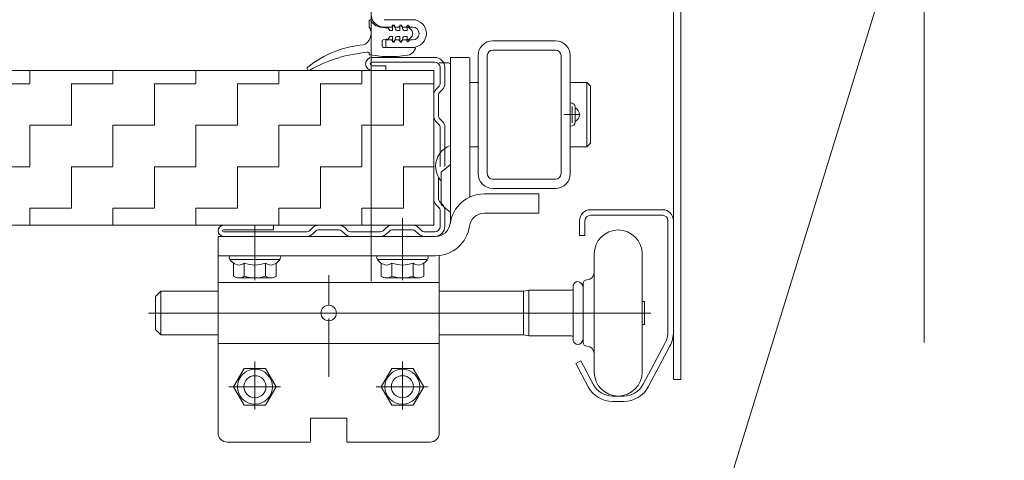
# Model space of a CAD drawing. Header units: metres. Extents: x 1316.5 to 1415.3, y -94.1 to -52.
# Tile 581 of 656: x 1410.578 to 1410.845, y -73.868 to -73.749. Entities that reach past the tile are written whole.
import ezdxf

# ---------------------------------------------------------------- set-up
doc = ezdxf.new("R2010")
doc.units = ezdxf.units.M
doc.header["$PDMODE"] = 65
for name, pattern in [('AUSGEZOGEN', [0]), ('GETRENNT2_S10', [0.045, 0.02, -0.01, 0, -0.005, 0, -0.01]), ('STRICHLINIE2_S3', [0.055, 0.04, -0.015])]:
    doc.linetypes.add(name, pattern=pattern)
for name, color, linetype in [('XR$3$_40732', 7, 'Continuous'), ('XR$3$_40733', 7, 'Continuous'), ('XR$3$_42154', 7, 'Continuous')]:
    doc.layers.add(name, color=color, linetype=linetype)
for name, color, linetype, lineweight in [('XR$3$Maßlinie 1_50', 7, 'AUSGEZOGEN', 25), ('XR$3$Muster', 4, 'AUSGEZOGEN', 13), ('XR$3$Wand Mauerwerk tr_1', 42, 'AUSGEZOGEN', 18)]:
    doc.layers.add(name, color=color, linetype=linetype, lineweight=lineweight)
doc.styles.add('ARIAL', font='arial.ttf')
doc.dimstyles.new('DIMSTYLE_18', dxfattribs={"dimtxt": 0.03, "dimasz": 0.03, "dimexe": 0, "dimexo": 1e-06, "dimgap": 0.015, "dimtad": 2, "dimdec": 0, "dimlfac": 1000, "dimrnd": 5, "dimzin": 12, "dimdsep": 46, "dimtxsty": 'ARIAL', "dimblk1": 'ALL_ML_KREIS', "dimblk2": 'ALL_ML_KREIS', "dimsah": 1, "dimcen": 0, "dimse1": 1, "dimse2": 1, "dimclrd": 7, "dimclre": 7, "dimclrt": 7, "dimadec": 0, "dimazin": 0, "dimtfac": 1, "dimtdec": 0, "dimtix": 1, "dimtmove": 2, "dimatfit": 3, "dimfxl": 0, "dimtzin": 0, "dimlwd": 0, "dimlwe": 25, "dimarcsym": 0})
doc.dimstyles.new('DIMSTYLE_4', dxfattribs={"dimtxt": 0.04, "dimasz": 0.03, "dimexe": 0, "dimexo": 1e-06, "dimgap": 0.02, "dimtad": 2, "dimdec": 1, "dimlfac": 100, "dimrnd": 0.5, "dimzin": 4, "dimdsep": 46, "dimtxsty": 'ARIAL', "dimblk1": 'ALL_ML_KREIS', "dimblk2": 'ALL_ML_KREIS', "dimsah": 1, "dimcen": 0, "dimse1": 1, "dimse2": 1, "dimclrd": 7, "dimclre": 7, "dimclrt": 7, "dimadec": 0, "dimazin": 0, "dimtfac": 1, "dimtdec": 0, "dimtix": 1, "dimtmove": 2, "dimatfit": 3, "dimfxl": 0, "dimtzin": 0, "dimlwd": 0, "dimlwe": 25, "dimarcsym": 0})

# ---------------------------------------------------------------- blocks, each defined once
blk = doc.blocks.new('ALL_ML_KREIS')
at = {"color": 0, "linetype": 'ByBlock', "lineweight": -2}
for p, q in [((0, -0.5), (0, 0.5)), ((-1, 0), (0.5, 0))]:
    blk.add_line(p, q, dxfattribs=at)
blk.add_circle((0, 0), 0.15, dxfattribs=at)
blk = doc.blocks.new('*D204')
at = {"layer": 'DEFPOINTS', "color": 7, "linetype": 'AUSGEZOGEN', "lineweight": 25, "transparency": 33554687}
for p in [(1409.465266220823, -73.19871841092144), (1410.673766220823, -73.19871841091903), (1409.465266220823, -74.35704428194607)]:
    blk.add_point(p, dxfattribs=at)
at = {"layer": 'XR$3$Maßlinie 1_50', "color": 7, "linetype": 'AUSGEZOGEN', "lineweight": -2, "transparency": 33554687}
blk.add_line((1409.465266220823, -74.35704428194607), (1410.673766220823, -74.35704428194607), dxfattribs=at)
at = {"layer": 'XR$3$Maßlinie 1_50', "color": 7, "linetype": 'AUSGEZOGEN', "lineweight": 25, "transparency": 33554687, "xscale": 0.03, "yscale": 0.03, "zscale": 0.03, "rotation": 180}
blk.add_blockref('ALL_ML_KREIS', (1409.465266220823, -74.35704428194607), dxfattribs=at)
at = {"layer": 'XR$3$Maßlinie 1_50', "color": 7, "linetype": 'AUSGEZOGEN', "lineweight": 25, "transparency": 33554687, "xscale": 0.03, "yscale": 0.03, "zscale": 0.03}
blk.add_blockref('ALL_ML_KREIS', (1410.673766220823, -74.35704428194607), dxfattribs=at)
blk = doc.blocks.new('*D205')
at = {"layer": 'DEFPOINTS', "color": 7, "linetype": 'AUSGEZOGEN', "lineweight": 25, "transparency": 33554687}
for p in [(1410.823766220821, -73.61836604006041), (1409.315268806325, -73.81242328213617), (1409.315268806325, -74.48021967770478)]:
    blk.add_point(p, dxfattribs=at)
at = {"layer": 'XR$3$Maßlinie 1_50', "color": 7, "linetype": 'AUSGEZOGEN', "lineweight": -2, "transparency": 33554687}
blk.add_line((1409.315268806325, -74.48021967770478), (1410.823766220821, -74.48021967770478), dxfattribs=at)
at = {"layer": 'XR$3$Maßlinie 1_50', "color": 7, "linetype": 'AUSGEZOGEN', "lineweight": 25, "transparency": 33554687, "xscale": 0.03, "yscale": 0.03, "zscale": 0.03, "rotation": 180}
blk.add_blockref('ALL_ML_KREIS', (1409.315268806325, -74.48021967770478), dxfattribs=at)
at = {"layer": 'XR$3$Maßlinie 1_50', "color": 7, "linetype": 'AUSGEZOGEN', "lineweight": 25, "transparency": 33554687, "xscale": 0.03, "yscale": 0.03, "zscale": 0.03}
blk.add_blockref('ALL_ML_KREIS', (1410.823766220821, -74.48021967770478), dxfattribs=at)
blk = doc.blocks.new('*D209')
at = {"layer": 'DEFPOINTS', "color": 7, "linetype": 'AUSGEZOGEN', "lineweight": 25, "transparency": 33554687}
for p in [(1410.67376622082, -73.81585249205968), (1410.823766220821, -73.84536920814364), (1410.67376622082, -74.35704428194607)]:
    blk.add_point(p, dxfattribs=at)
at = {"layer": 'XR$3$Maßlinie 1_50', "color": 7, "linetype": 'AUSGEZOGEN', "lineweight": -2, "transparency": 33554687}
blk.add_line((1410.67376622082, -74.35704428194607), (1410.823766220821, -74.35704428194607), dxfattribs=at)
at = {"layer": 'XR$3$Maßlinie 1_50', "color": 7, "linetype": 'AUSGEZOGEN', "lineweight": 25, "transparency": 33554687, "xscale": 0.03, "yscale": 0.03, "zscale": 0.03, "rotation": 180}
blk.add_blockref('ALL_ML_KREIS', (1410.67376622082, -74.35704428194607), dxfattribs=at)
at = {"layer": 'XR$3$Maßlinie 1_50', "color": 7, "linetype": 'AUSGEZOGEN', "lineweight": 25, "transparency": 33554687, "xscale": 0.03, "yscale": 0.03, "zscale": 0.03}
blk.add_blockref('ALL_ML_KREIS', (1410.823766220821, -74.35704428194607), dxfattribs=at)
at = {"layer": 'XR$3$Maßlinie 1_50', "color": 7, "linetype": 'AUSGEZOGEN', "lineweight": 25, "transparency": 33554687, "insert": (1410.746807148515, -74.32636215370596), "char_height": 0.04, "width": 0.16, "attachment_point": 5, "style": 'ARIAL'}
blk.add_mtext('\\A1;{\\A1;{15\\H0.026400;\\S^ ;}}', dxfattribs=at)
blk = doc.blocks.new('*D238')
at = {"layer": 'DEFPOINTS', "color": 7, "linetype": 'AUSGEZOGEN', "lineweight": 25, "transparency": 33554687}
for p in [(1410.823766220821, -73.84536920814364), (1411.523766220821, -73.84536920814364), (1410.823766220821, -74.35704428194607)]:
    blk.add_point(p, dxfattribs=at)
at = {"layer": 'XR$3$Maßlinie 1_50', "color": 7, "linetype": 'AUSGEZOGEN', "lineweight": -2, "transparency": 33554687}
blk.add_line((1410.823766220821, -74.35704428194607), (1411.523766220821, -74.35704428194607), dxfattribs=at)
at = {"layer": 'XR$3$Maßlinie 1_50', "color": 7, "linetype": 'AUSGEZOGEN', "lineweight": 25, "transparency": 33554687, "xscale": 0.03, "yscale": 0.03, "zscale": 0.03, "rotation": 180}
blk.add_blockref('ALL_ML_KREIS', (1410.823766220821, -74.35704428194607), dxfattribs=at)
at = {"layer": 'XR$3$Maßlinie 1_50', "color": 7, "linetype": 'AUSGEZOGEN', "lineweight": 25, "transparency": 33554687, "xscale": 0.03, "yscale": 0.03, "zscale": 0.03}
blk.add_blockref('ALL_ML_KREIS', (1411.523766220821, -74.35704428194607), dxfattribs=at)
at = {"layer": 'XR$3$Maßlinie 1_50', "color": 7, "linetype": 'AUSGEZOGEN', "lineweight": 25, "transparency": 33554687, "insert": (1411.172025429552, -74.32636215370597), "char_height": 0.04, "width": 0.16, "attachment_point": 5, "style": 'ARIAL'}
blk.add_mtext('\\A1;{\\A1;{70\\H0.026400;\\S^ ;}}', dxfattribs=at)

msp = doc.modelspace()

# ---------------------------------------------------------------- hatches: boundary and pattern name
at = {"layer": 'XR$3$Muster', "linetype": 'AUSGEZOGEN', "lineweight": 13, "transparency": 33554687}
h = msp.add_hatch(dxfattribs=at)
h.set_pattern_fill('MUSTER', color=4, scale=0.01125, angle=90.00000000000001, style=0, pattern_type=2)
h.set_pattern_definition([(90.00000000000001, (-0.02250000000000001, 0.0225), (-0.01125, 0.01125), [0.01125, -0.01125]), (180, (-0.02250000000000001, 0.0225), (-0.01125, -0.01125), [0.01125, -0.01125])])
h.paths.add_polyline_path([(1410.690766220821, -73.80459626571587), (1410.690766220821, -73.76259626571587), (1410.199777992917, -73.76259626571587), (1410.199777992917, -73.80459626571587)], flags=0)

# ---------------------------------------------------------------- linework, layer by layer
at = {"layer": 'XR$3$_40732', "color": 3, "linetype": 'AUSGEZOGEN', "lineweight": 13, "transparency": 33554687}
for p, q in [((1410.755766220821, -73.8463666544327), (1410.755766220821, -73.7398666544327)), ((1410.757766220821, -73.7398666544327), (1410.757766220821, -73.8463666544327)), ((1410.685016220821, -73.7488666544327), (1410.677266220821, -73.7488666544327)), ((1410.679266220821, -73.7508666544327), (1410.677266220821, -73.7508666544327)), ((1410.679266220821, -73.7508666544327), (1410.679766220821, -73.7503666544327)), ((1410.680266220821, -73.7508666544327), (1410.679766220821, -73.7503666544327)), ((1410.681266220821, -73.7508666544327), (1410.680266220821, -73.7508666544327)), ((1410.681266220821, -73.7508666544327), (1410.681766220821, -73.7503666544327)), ((1410.682266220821, -73.7508666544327), (1410.681766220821, -73.7503666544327)), ((1410.683266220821, -73.7508666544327), (1410.682266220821, -73.7508666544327)), ((1410.683266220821, -73.7508666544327), (1410.683766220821, -73.7503666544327)), ((1410.684266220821, -73.7508666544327), (1410.683766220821, -73.7503666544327)), ((1410.685016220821, -73.7508666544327), (1410.684266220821, -73.7508666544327)), ((1410.679266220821, -73.7543666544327), (1410.677766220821, -73.7543666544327)), ((1410.677766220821, -73.7563666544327), (1410.677766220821, -73.7543666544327)), ((1410.679266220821, -73.7543666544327), (1410.679766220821, -73.7548666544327)), ((1410.680266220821, -73.7543666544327), (1410.679766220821, -73.7548666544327)), ((1410.681266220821, -73.7543666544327), (1410.680266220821, -73.7543666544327)), ((1410.681266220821, -73.7543666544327), (1410.681766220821, -73.7548666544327)), ((1410.682266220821, -73.7543666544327), (1410.681766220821, -73.7548666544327)), ((1410.683266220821, -73.7543666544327), (1410.682266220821, -73.7543666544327)), ((1410.683266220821, -73.7543666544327), (1410.683766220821, -73.7548666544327)), ((1410.684266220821, -73.7543666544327), (1410.683766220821, -73.7548666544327)), ((1410.685016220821, -73.7543666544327), (1410.684266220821, -73.7543666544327)), ((1410.723766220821, -73.75459626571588), (1410.706766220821, -73.75459626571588)), ((1410.677766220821, -73.7563666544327), (1410.685016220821, -73.7563666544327)), ((1410.723766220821, -73.75709626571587), (1410.706766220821, -73.75709626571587)), ((1410.692266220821, -73.76059626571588), (1410.694766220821, -73.76059626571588)), ((1410.700266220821, -73.75909626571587), (1410.695266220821, -73.75909626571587)), ((1410.695266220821, -73.75909626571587), (1410.695266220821, -73.78293941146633)), ((1410.700516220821, -73.7748254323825), (1410.700516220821, -73.75909626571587)), ((1410.702766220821, -73.75859626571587), (1410.702766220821, -73.79059626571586)), ((1410.705266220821, -73.75859626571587), (1410.705266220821, -73.79059626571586)), ((1410.725266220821, -73.79059626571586), (1410.725266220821, -73.75859626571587)), ((1410.727766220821, -73.79059626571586), (1410.727766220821, -73.75859626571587)), ((1410.695266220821, -73.77459626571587), (1410.695266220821, -73.76109626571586)), ((1410.700519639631, -73.76584626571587), (1410.702766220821, -73.76584626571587)), ((1410.727766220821, -73.76584626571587), (1410.732266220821, -73.76584626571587)), ((1410.732266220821, -73.76584626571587), (1410.732266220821, -73.78334626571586)), ((1410.733266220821, -73.76684626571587), (1410.732266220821, -73.76584626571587)), ((1410.733266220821, -73.76684626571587), (1410.733266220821, -73.78234626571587)), ((1410.695266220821, -73.78172867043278), (1410.695266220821, -73.77459626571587)), ((1410.700516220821, -73.7748254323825), (1410.700516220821, -73.79699150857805)), ((1410.695266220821, -73.78809626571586), (1410.695266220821, -73.78172867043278)), ((1410.695266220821, -73.78293941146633), (1410.695266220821, -73.78809626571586)), ((1410.700519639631, -73.78334626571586), (1410.702766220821, -73.78334626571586)), ((1410.727766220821, -73.78334626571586), (1410.732266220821, -73.78334626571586)), ((1410.732266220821, -73.78334626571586), (1410.733266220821, -73.78234626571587)), ((1410.692766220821, -73.79019401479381), (1410.695266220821, -73.78809626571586)), ((1410.695266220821, -73.78809626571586), (1410.695266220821, -73.80388547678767)), ((1410.692766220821, -73.79899851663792), (1410.692766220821, -73.79019401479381)), ((1410.723766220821, -73.79209626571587), (1410.706766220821, -73.79209626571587)), ((1410.723766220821, -73.79459626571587), (1410.706766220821, -73.79459626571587)), ((1410.719262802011, -73.79609626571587), (1410.704400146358, -73.79609626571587)), ((1410.719262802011, -73.80134626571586), (1410.719262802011, -73.79609626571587)), ((1410.695266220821, -73.80109626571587), (1410.692766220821, -73.79899851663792)), ((1410.704400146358, -73.80134626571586), (1410.719262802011, -73.80134626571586)), ((1410.695266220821, -73.80388547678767), (1410.695266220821, -73.80409626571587)), ((1410.632262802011, -73.81284626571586), (1410.632262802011, -73.80759626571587)), ((1410.632262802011, -73.80759626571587), (1410.691266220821, -73.80759626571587)), ((1410.632262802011, -73.8201166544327), (1410.632262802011, -73.81284626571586)), ((1410.632262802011, -73.81284626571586), (1410.691266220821, -73.81284626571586)), ((1410.692262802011, -73.8201166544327), (1410.692262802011, -73.81284626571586)), ((1410.632266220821, -73.8201166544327), (1410.632266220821, -73.8608666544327)), ((1410.632266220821, -73.8201166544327), (1410.692262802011, -73.8201166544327)), ((1410.692262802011, -73.8201166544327), (1410.692262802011, -73.86109626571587)), ((1410.692266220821, -73.8221166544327), (1410.692266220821, -73.8201166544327)), ((1410.660179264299, -73.8283666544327), (1410.664353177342, -73.8283666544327)), ((1410.692262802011, -73.8366166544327), (1410.632266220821, -73.8366166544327)), ((1410.757766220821, -73.8463666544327), (1410.755766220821, -73.8463666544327)), ((1410.667216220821, -73.85686665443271), (1410.657316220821, -73.85686665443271)), ((1410.657316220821, -73.86311376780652), (1410.657316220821, -73.85686665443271)), ((1410.667216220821, -73.85686665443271), (1410.667216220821, -73.8633666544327)), ((1410.657316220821, -73.8633666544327), (1410.634766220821, -73.8633666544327)), ((1410.689716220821, -73.8633666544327), (1410.667216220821, -73.8633666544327))]:
    msp.add_line(p, q, dxfattribs=at)
at = {"layer": 'XR$3$_40732', "color": 2, "linetype": 'AUSGEZOGEN', "lineweight": 13, "transparency": 33554687}
for p, q in [((1410.673275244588, -73.74912515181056), (1410.673275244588, -73.7508666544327)), ((1410.676262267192, -73.75087885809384), (1410.678380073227, -73.75119264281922)), ((1410.678380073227, -73.75119264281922), (1410.678467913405, -73.75120565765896)), ((1410.678467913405, -73.75120565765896), (1410.678517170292, -73.75127954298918)), ((1410.678517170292, -73.75127954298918), (1410.678830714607, -73.75174985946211)), ((1410.678955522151, -73.75181665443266), (1410.679425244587, -73.75181665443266)), ((1410.679575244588, -73.75046665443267), (1410.679575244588, -73.75166665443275)), ((1410.679960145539, -73.75031665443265), (1410.679725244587, -73.75031665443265)), ((1410.680377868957, -73.75144606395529), (1410.680105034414, -73.75042783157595)), ((1410.681425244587, -73.75181665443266), (1410.68086083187, -73.75181665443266)), ((1410.681575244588, -73.75046665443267), (1410.681575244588, -73.75166665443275)), ((1410.68196014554, -73.75031665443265), (1410.681725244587, -73.75031665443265)), ((1410.682377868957, -73.75144606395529), (1410.682105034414, -73.75042783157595)), ((1410.683425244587, -73.75181665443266), (1410.682860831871, -73.75181665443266)), ((1410.683575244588, -73.75106665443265), (1410.683575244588, -73.75166665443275)), ((1410.683911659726, -73.75092039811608), (1410.68462845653, -73.75158896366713)), ((1410.676775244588, -73.75606665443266), (1410.676775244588, -73.75470982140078)), ((1410.678380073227, -73.75404066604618), (1410.677201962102, -73.75421522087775)), ((1410.678830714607, -73.75348344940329), (1410.678517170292, -73.75395376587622)), ((1410.678955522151, -73.75341665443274), (1410.679425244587, -73.75341665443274)), ((1410.679575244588, -73.75356665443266), (1410.679575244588, -73.75476665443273)), ((1410.679725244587, -73.75491665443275), (1410.679960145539, -73.75491665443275)), ((1410.680105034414, -73.75480547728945), (1410.680377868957, -73.75378724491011)), ((1410.68086083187, -73.75341665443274), (1410.681425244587, -73.75341665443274)), ((1410.681575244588, -73.75356665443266), (1410.681575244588, -73.75476665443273)), ((1410.681725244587, -73.75491665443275), (1410.68196014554, -73.75491665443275)), ((1410.682105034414, -73.75480547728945), (1410.682377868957, -73.75378724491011)), ((1410.682860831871, -73.75341665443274), (1410.683425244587, -73.75341665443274)), ((1410.683575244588, -73.75356665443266), (1410.683575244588, -73.75416665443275)), ((1410.68462845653, -73.75364434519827), (1410.683911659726, -73.75431291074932)), ((1410.672678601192, -73.75767934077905), (1410.672975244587, -73.75767934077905)), ((1410.673275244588, -73.75811642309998), (1410.673275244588, -73.7579793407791)), ((1410.684525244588, -73.7563666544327), (1410.677075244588, -73.7563666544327)), ((1410.684525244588, -73.7563666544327), (1410.685575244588, -73.7563666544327)), ((1410.673275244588, -73.75828105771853), (1410.673275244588, -73.7583666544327)), ((1410.67335560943, -73.7583666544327), (1410.673275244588, -73.7583666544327)), ((1410.727859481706, -73.77143141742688), (1410.727766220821, -73.77143141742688)), ((1410.728266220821, -73.77679626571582), (1410.728266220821, -73.7723962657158)), ((1410.729059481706, -73.77276030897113), (1410.729059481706, -73.77263141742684)), ((1410.729059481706, -73.77643222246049), (1410.729059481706, -73.77276030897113)), ((1410.726066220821, -73.77459626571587), (1410.730466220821, -73.77459626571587)), ((1410.729059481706, -73.77656111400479), (1410.729059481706, -73.77643222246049)), ((1410.727766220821, -73.77776111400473), (1410.727859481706, -73.77776111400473)), ((1410.733266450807, -73.80036665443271), (1410.752766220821, -73.80036665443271)), ((1410.730266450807, -73.8033666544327), (1410.730266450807, -73.8073666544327)), ((1410.731766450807, -73.8073666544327), (1410.731766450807, -73.8033666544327)), ((1410.733266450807, -73.8018666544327), (1410.752766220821, -73.8018666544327)), ((1410.754266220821, -73.8033666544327), (1410.754266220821, -73.8333666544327)), ((1410.755766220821, -73.8033666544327), (1410.755766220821, -73.8333666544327)), ((1410.642266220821, -73.81950202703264), (1410.642266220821, -73.80459626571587)), ((1410.682266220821, -73.81950202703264), (1410.682266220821, -73.80459626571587)), ((1410.682266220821, -73.81484626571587), (1410.682266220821, -73.80584626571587)), ((1410.731766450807, -73.8073666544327), (1410.730266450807, -73.8073666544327)), ((1410.648766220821, -73.81384626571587), (1410.635766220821, -73.81384626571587)), ((1410.688766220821, -73.81384626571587), (1410.675766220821, -73.81384626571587)), ((1410.734266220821, -73.8123666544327), (1410.734266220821, -73.8283666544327)), ((1410.747266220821, -73.8123666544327), (1410.747266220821, -73.8283666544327)), ((1410.636492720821, -73.81484626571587), (1410.636492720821, -73.81833588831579)), ((1410.639379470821, -73.81833588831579), (1410.639379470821, -73.81484626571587)), ((1410.64515297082, -73.81833588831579), (1410.64515297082, -73.81484626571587)), ((1410.648039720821, -73.81833588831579), (1410.648039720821, -73.81484626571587)), ((1410.676492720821, -73.81484626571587), (1410.676492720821, -73.81833588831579)), ((1410.679379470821, -73.81833588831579), (1410.679379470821, -73.81484626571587)), ((1410.68515297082, -73.81833588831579), (1410.68515297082, -73.81484626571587)), ((1410.688039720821, -73.81833588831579), (1410.688039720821, -73.81484626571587)), ((1410.642266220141, -73.81884626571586), (1410.637936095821, -73.81884626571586)), ((1410.646596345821, -73.81884626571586), (1410.642266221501, -73.81884626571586)), ((1410.662266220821, -73.82627969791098), (1410.662266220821, -73.81813517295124)), ((1410.682266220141, -73.81884626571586), (1410.677936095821, -73.81884626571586)), ((1410.686596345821, -73.81884626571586), (1410.682266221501, -73.81884626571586)), ((1410.728563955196, -73.82171665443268), (1410.728563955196, -73.8211166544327)), ((1410.728563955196, -73.83501665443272), (1410.728563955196, -73.82171665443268)), ((1410.731266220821, -73.8283666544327), (1410.731266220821, -73.8203666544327)), ((1410.615263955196, -73.82391665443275), (1410.616763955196, -73.82241665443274)), ((1410.615263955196, -73.82391665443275), (1410.615263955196, -73.83281665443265)), ((1410.616763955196, -73.83431665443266), (1410.616763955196, -73.82241665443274)), ((1410.616763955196, -73.82241665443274), (1410.632266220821, -73.82241665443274)), ((1410.692266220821, -73.82241665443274), (1410.715063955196, -73.82241665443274)), ((1410.716563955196, -73.82221665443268), (1410.715063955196, -73.82241665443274)), ((1410.715063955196, -73.83431665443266), (1410.715063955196, -73.82241665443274)), ((1410.716563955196, -73.82221665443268), (1410.716563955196, -73.83451665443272)), ((1410.728063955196, -73.82221665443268), (1410.716563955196, -73.82221665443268)), ((1410.747266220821, -73.82529165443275), (1410.747913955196, -73.82529165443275)), ((1410.747913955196, -73.82529165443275), (1410.747913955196, -73.82621665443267)), ((1410.747913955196, -73.82621665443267), (1410.747913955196, -73.8283666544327)), ((1410.660179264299, -73.8283666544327), (1410.613383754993, -73.8283666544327)), ((1410.662266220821, -73.84570204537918), (1410.662266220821, -73.8298666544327)), ((1410.664353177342, -73.8283666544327), (1410.747913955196, -73.8283666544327)), ((1410.731266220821, -73.8363666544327), (1410.731266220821, -73.8283666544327)), ((1410.734266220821, -73.8283666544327), (1410.734266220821, -73.8443666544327)), ((1410.747266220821, -73.8283666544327), (1410.747266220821, -73.8443666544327)), ((1410.747913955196, -73.8283666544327), (1410.747913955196, -73.83051665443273)), ((1410.747913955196, -73.8283666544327), (1410.749610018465, -73.8283666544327)), ((1410.747913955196, -73.83144165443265), (1410.747266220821, -73.83144165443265)), ((1410.747913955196, -73.83051665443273), (1410.747913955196, -73.83144165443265)), ((1410.615263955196, -73.83281665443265), (1410.616763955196, -73.83431665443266)), ((1410.632266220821, -73.83431665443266), (1410.616763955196, -73.83431665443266)), ((1410.715063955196, -73.83431665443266), (1410.692266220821, -73.83431665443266)), ((1410.715063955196, -73.83431665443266), (1410.716563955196, -73.83451665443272)), ((1410.728063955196, -73.83451665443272), (1410.716563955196, -73.83451665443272)), ((1410.728563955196, -73.8356166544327), (1410.728563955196, -73.83501665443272)), ((1410.753442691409, -73.83666077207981), (1410.747560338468, -73.8476901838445)), ((1410.754766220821, -73.8373666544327), (1410.74888386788, -73.8483960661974)), ((1410.639379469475, -73.8433666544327), (1410.636492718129, -73.8483666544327)), ((1410.645152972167, -73.8433666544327), (1410.639379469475, -73.8433666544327)), ((1410.642266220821, -73.8544785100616), (1410.642266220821, -73.8414785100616)), ((1410.648039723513, -73.8483666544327), (1410.645152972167, -73.8433666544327)), ((1410.679379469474, -73.8433666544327), (1410.676492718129, -73.8483666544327)), ((1410.685152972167, -73.8433666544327), (1410.679379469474, -73.8433666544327)), ((1410.682266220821, -73.8544785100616), (1410.682266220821, -73.8414785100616)), ((1410.688039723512, -73.8483666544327), (1410.685152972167, -73.8433666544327)), ((1410.730609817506, -73.8413666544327), (1410.729285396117, -73.84207086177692)), ((1410.732644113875, -73.84838769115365), (1410.729285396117, -73.84207086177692)), ((1410.730609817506, -73.8413666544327), (1410.733968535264, -73.84768348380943)), ((1410.635175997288, -73.8483666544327), (1410.649175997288, -73.8483666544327)), ((1410.636492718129, -73.8483666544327), (1410.639379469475, -73.8533666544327)), ((1410.645152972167, -73.8533666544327), (1410.648039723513, -73.8483666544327)), ((1410.675175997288, -73.8483666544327), (1410.689175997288, -73.8483666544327)), ((1410.676492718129, -73.8483666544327), (1410.679379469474, -73.8533666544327)), ((1410.685152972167, -73.8533666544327), (1410.688039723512, -73.8483666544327)), ((1410.739266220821, -73.8508666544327), (1410.742266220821, -73.8508666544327)), ((1410.639379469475, -73.8533666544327), (1410.645152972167, -73.8533666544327)), ((1410.679379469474, -73.8533666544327), (1410.685152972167, -73.8533666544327)), ((1410.742266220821, -73.8523666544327), (1410.739266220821, -73.8523666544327))]:
    msp.add_line(p, q, dxfattribs=at)
for points in [[(1410.642266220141, -73.81884626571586), (1410.642266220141, -73.81884626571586)], [(1410.682266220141, -73.81884626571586), (1410.682266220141, -73.81884626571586)], [(1410.747913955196, -73.8283666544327), (1410.747913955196, -73.8283666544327)]]:
    msp.add_lwpolyline(points, close=True, dxfattribs=at)
for centre, radius in [((1410.642266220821, -73.8483666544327), 0.00475), ((1410.642266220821, -73.8483666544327), 0.003), ((1410.682266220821, -73.8483666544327), 0.00475), ((1410.682266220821, -73.8483666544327), 0.003)]:
    msp.add_circle(centre, radius, dxfattribs=at)
for centre, radius, start, end in [((1410.673483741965, -73.74912515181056), 0.0002084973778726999, 90, 180), ((1410.673483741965, -73.74912515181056), 0.0002084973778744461, 27.43215819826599, 90), ((1410.676775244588, -73.74741665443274), 0.003499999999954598, 207.4321582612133, 261.5720863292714), ((1410.670462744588, -73.7526166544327), 0.003312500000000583, 292.441802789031, 0), ((1410.670462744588, -73.7526166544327), 0.0033125, 0, 31.89079180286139), ((1410.678350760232, -73.75139048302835), 0.0002000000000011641, 33.69006738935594, 81.57208621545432), ((1410.678955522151, -73.75166665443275), 0.0001499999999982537, 213.6900675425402, 270), ((1410.679425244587, -73.75166665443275), 0.0001500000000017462, 270, 0), ((1410.679725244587, -73.75046665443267), 0.0001500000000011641, 90, 180), ((1410.679960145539, -73.75046665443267), 0.0001499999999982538, 14.99999997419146, 90), ((1410.68086083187, -73.75131665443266), 0.0004999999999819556, 194.999999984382, 270), ((1410.681425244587, -73.75166665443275), 0.0001500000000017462, 270, 0), ((1410.681725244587, -73.75046665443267), 0.0001500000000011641, 90, 180), ((1410.68196014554, -73.75046665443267), 0.0001499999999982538, 14.99999999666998, 90), ((1410.682860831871, -73.75131665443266), 0.0004999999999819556, 194.999999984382, 270), ((1410.683425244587, -73.75166665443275), 0.0001500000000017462, 270, 0), ((1410.683775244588, -73.75106665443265), 0.0002000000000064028, 46.99394156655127, 180), ((1410.683669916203, -73.75261665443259), 0.001405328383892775, 26.99999998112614, 46.99394154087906), ((1410.683669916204, -73.7526166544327), 0.00140532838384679, 0, 26.99999999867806), ((1410.683669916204, -73.7526166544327), 0.001405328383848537, 333.0000000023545, 0), ((1410.677275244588, -73.75470982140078), 0.0004999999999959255, 98.42791377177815, 180), ((1410.678350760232, -73.75384282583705), 0.0001999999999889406, 278.4279137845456, 326.3099326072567), ((1410.678955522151, -73.75356665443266), 0.0001500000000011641, 90, 146.3099324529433), ((1410.679425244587, -73.75356665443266), 0.0001499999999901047, 0, 90), ((1410.679725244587, -73.75476665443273), 0.0001499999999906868, 180, 270), ((1410.679960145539, -73.75476665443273), 0.0001499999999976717, 270, 345.0000000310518), ((1410.68086083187, -73.75391665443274), 0.0005, 90, 165.0000000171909), ((1410.681425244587, -73.75356665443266), 0.0001499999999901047, 0, 90), ((1410.681725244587, -73.75476665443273), 0.0001499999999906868, 180, 270), ((1410.68196014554, -73.75476665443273), 0.0001499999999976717, 270, 345.0000000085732), ((1410.682860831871, -73.75391665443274), 0.0005, 90, 165.0000000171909), ((1410.683425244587, -73.75356665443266), 0.0001499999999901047, 0, 90), ((1410.683775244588, -73.75416665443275), 0.0002000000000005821, 180, 313.0060584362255), ((1410.683669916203, -73.75261665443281), 0.001405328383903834, 313.0060584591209, 325.3012235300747), ((1410.683669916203, -73.75261665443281), 0.001405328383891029, 325.3012235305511, 333.0000000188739), ((1410.683669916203, -73.75261665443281), 0.001405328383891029, 325.3012235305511, 333.0000000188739), ((1410.674147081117, -73.7837957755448), 0.02822141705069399, 94.9187879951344, 128.4895815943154), ((1410.675910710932, -73.79563591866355), 0.03805544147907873, 94.60080635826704, 119.5091959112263), ((1410.687483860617, -73.793456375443), 0.03862910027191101, 112.2424984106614, 112.2481307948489), ((1410.672975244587, -73.7579793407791), 0.0003000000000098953, 0, 112.2424983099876), ((1410.677075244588, -73.75606665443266), 0.0002999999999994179, 180, 270), ((1410.682510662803, -73.75534258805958), 0.003499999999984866, 300.2291281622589, 338.2270648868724), ((1410.685575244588, -73.75656665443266), 0.0002000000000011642, 0, 90), ((1410.685575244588, -73.75656665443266), 0.000200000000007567, 338.2270649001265, 0), ((1410.673575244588, -73.75811642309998), 0.0002999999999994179, 180, 260.046210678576), ((1410.678772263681, -73.72850301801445), 0.03036597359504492, 260.0462108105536, 270.0046990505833), ((1410.67877226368, -73.72850301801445), 0.0303659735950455, 270.0046990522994, 280.4361956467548), ((1410.656894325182, -73.76209740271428), 0.0005000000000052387, 160.3111054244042, 250.3111053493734), ((1410.656894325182, -73.76209740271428), 0.0005000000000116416, 128.5315699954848, 160.3111054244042), ((1410.656894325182, -73.76209740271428), 0.0005000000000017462, 124.8829644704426, 128.5315699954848), ((1410.656894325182, -73.76209740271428), 0.0005000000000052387, 250.3111053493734, 302.9118451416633), ((1410.727859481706, -73.77263141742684), 0.00119999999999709, 0, 90), ((1410.727859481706, -73.77656111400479), 0.001199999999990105, 270, 0), ((1410.733266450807, -73.8033666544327), 0.003, 90, 180), ((1410.733266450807, -73.8033666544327), 0.003, 90, 180), ((1410.752766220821, -73.8033666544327), 0.003, 0, 90), ((1410.752766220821, -73.8033666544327), 0.003, 0, 90), ((1410.733266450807, -73.8033666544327), 0.0015, 90, 180), ((1410.752766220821, -73.8033666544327), 0.0015, 0, 90), ((1410.740766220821, -73.8123666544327), 0.006500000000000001, 0, 180), ((1410.635766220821, -73.81334626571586), 0.0005, 90, 180), ((1410.635766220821, -73.81334626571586), 0.0005, 180, 223.0554047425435), ((1410.635766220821, -73.81334626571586), 0.0004999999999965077, 223.0554047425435, 270), ((1410.638308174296, -73.81204170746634), 0.003340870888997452, 209.5155153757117, 262.7893516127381), ((1410.646222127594, -73.81202361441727), 0.003357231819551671, 276.9114866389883, 330.6803675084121), ((1410.648766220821, -73.81334626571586), 0.0005, 0, 90), ((1410.648766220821, -73.81334626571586), 0.0005, 270, 320.0107196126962), ((1410.648766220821, -73.81334626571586), 0.0004999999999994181, 320.0107196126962, 0), ((1410.675766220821, -73.81334626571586), 0.0005, 90, 180), ((1410.675766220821, -73.81334626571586), 0.0005, 180, 223.0554047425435), ((1410.675766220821, -73.81334626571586), 0.0004999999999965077, 223.0554047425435, 270), ((1410.678308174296, -73.81204170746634), 0.003340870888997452, 209.5155153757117, 262.7893516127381), ((1410.686222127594, -73.81202361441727), 0.003357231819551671, 276.9114866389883, 330.6803675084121), ((1410.688766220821, -73.81334626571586), 0.0005, 0, 90), ((1410.688766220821, -73.81334626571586), 0.0005, 270, 320.0107196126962), ((1410.688766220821, -73.81334626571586), 0.0004999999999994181, 320.0107196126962, 0), ((1410.637936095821, -73.81306048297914), 0.002296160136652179, 268.8206524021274, 308.9471888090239), ((1410.642266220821, -73.80693756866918), 0.008419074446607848, 249.9474346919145, 290.0525653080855), ((1410.646596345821, -73.81306048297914), 0.002296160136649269, 231.0528111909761, 270.7430464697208), ((1410.677936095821, -73.81306048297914), 0.002296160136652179, 268.8206524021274, 308.9471888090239), ((1410.682266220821, -73.80693756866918), 0.008419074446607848, 249.9474346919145, 290.0525653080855), ((1410.686596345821, -73.81306048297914), 0.002296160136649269, 231.0528111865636, 270.7430464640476), ((1410.637936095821, -73.81655010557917), 0.002296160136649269, 231.0528112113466, 270), ((1410.637936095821, -73.81655010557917), 0.002296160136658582, 270, 308.9471888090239), ((1410.642266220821, -73.81042719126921), 0.008419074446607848, 249.9474346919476, 269.999995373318), ((1410.642266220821, -73.81042719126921), 0.008419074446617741, 269.999995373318, 270.0000526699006), ((1410.642266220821, -73.81042719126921), 0.008419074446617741, 270.000004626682, 290.0525653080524), ((1410.646596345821, -73.81655010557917), 0.002296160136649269, 231.0528111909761, 270), ((1410.646596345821, -73.81655010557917), 0.002296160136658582, 270, 308.9471887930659), ((1410.677936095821, -73.81655010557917), 0.002296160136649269, 231.0528112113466, 270), ((1410.677936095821, -73.81655010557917), 0.002296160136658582, 270, 308.9471888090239), ((1410.682266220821, -73.81042719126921), 0.008419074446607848, 249.9474346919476, 269.999995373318), ((1410.682266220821, -73.81042719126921), 0.008419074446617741, 269.999995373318, 270.0000526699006), ((1410.682266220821, -73.81042719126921), 0.008419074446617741, 270.000004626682, 290.0525653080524), ((1410.686596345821, -73.81655010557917), 0.002296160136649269, 231.0528111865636, 270), ((1410.686596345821, -73.81655010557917), 0.002296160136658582, 270, 308.9471887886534), ((1410.732266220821, -73.8203666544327), 0.001, 90, 180), ((1410.732266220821, -73.8173666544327), 0.002, 270, 0), ((1410.728063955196, -73.82171665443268), 0.0005, 270, 0), ((1410.729813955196, -73.8211166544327), 0.001249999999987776, 168.463040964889, 180), ((1410.729813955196, -73.8211166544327), 0.00125, 90, 168.4630409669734), ((1410.729813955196, -73.8211166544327), 0.00125, 0, 90), ((1410.728063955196, -73.83501665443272), 0.0005, 0, 90), ((1410.747266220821, -73.8333666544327), 0.007000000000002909, 331.9275130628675, 0), ((1410.747266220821, -73.8333666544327), 0.0085, 331.927513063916, 0), ((1410.729813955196, -73.8356166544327), 0.00125, 180, 191.5369590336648), ((1410.729813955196, -73.8356166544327), 0.001249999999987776, 191.5369590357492, 270), ((1410.729813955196, -73.8356166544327), 0.00125, 270, 0), ((1410.732266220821, -73.8363666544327), 0.001, 180, 270), ((1410.732266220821, -73.8393666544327), 0.002, 0, 90), ((1410.740766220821, -73.8443666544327), 0.006500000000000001, 180, 0), ((1410.739266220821, -73.8448666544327), 0.007500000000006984, 208.0000000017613, 270), ((1410.739266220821, -73.8448666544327), 0.006000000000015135, 208.0000000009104, 270), ((1410.742266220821, -73.8448666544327), 0.006, 270, 331.9275130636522), ((1410.742266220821, -73.8448666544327), 0.0075, 270, 331.9275130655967)]:
    msp.add_arc(centre, radius, start, end, dxfattribs=at)
at = {"layer": 'XR$3$_40732', "color": 3, "linetype": 'AUSGEZOGEN', "lineweight": 13, "transparency": 33554687}
for centre, radius, start, end in [((1410.677266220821, -73.7473666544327), 0.0035, 180, 270), ((1410.685016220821, -73.7526166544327), 0.00375, 0, 90), ((1410.685016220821, -73.7526166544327), 0.00175, 0, 90), ((1410.685016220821, -73.7526166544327), 0.00175, 270, 0), ((1410.685016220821, -73.7526166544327), 0.00375, 270, 0), ((1410.706766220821, -73.75859626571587), 0.004, 90, 180), ((1410.723766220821, -73.75859626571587), 0.004, 0, 90), ((1410.706766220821, -73.75859626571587), 0.0015, 90, 180), ((1410.723766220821, -73.75859626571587), 0.0015, 0, 90), ((1410.694766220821, -73.76109626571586), 0.0005, 0, 90), ((1410.728266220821, -73.77459626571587), 0.001999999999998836, 293.3676994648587, 66.63230053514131), ((1410.697266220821, -73.78859626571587), 0.005999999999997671, 109.4712206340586, 180), ((1410.697266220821, -73.78859626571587), 0.006, 180, 221.4096221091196), ((1410.706766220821, -73.79059626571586), 0.004, 180, 270), ((1410.706766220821, -73.79059626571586), 0.0015, 180, 270), ((1410.723766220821, -73.79059626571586), 0.004, 270, 0), ((1410.723766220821, -73.79059626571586), 0.0015, 270, 0), ((1410.704400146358, -73.80534626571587), 0.00925, 90, 172.4104576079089), ((1410.704400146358, -73.80534626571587), 0.004, 90, 172.4104576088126), ((1410.691266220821, -73.80359626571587), 0.004, 270, 352.4104576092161), ((1410.691266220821, -73.80359626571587), 0.00925, 270, 352.4104576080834), ((1410.662266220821, -73.8283666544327), 0.002086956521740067, 0, 180), ((1410.662266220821, -73.8283666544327), 0.002086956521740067, 180, 0), ((1410.634766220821, -73.8608666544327), 0.0025, 180, 270), ((1410.689766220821, -73.8608666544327), 0.0025, 270, 0)]:
    msp.add_arc(centre, radius, start, end, dxfattribs=at)
at = {"layer": 'XR$3$_40733', "color": 2, "linetype": 'AUSGEZOGEN', "lineweight": 13, "transparency": 33554687}
for p, q in [((1410.691016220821, -73.75909626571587), (1410.674016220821, -73.75909626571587)), ((1410.674016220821, -73.76034626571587), (1410.691016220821, -73.76034626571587)), ((1410.677766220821, -73.76134626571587), (1410.674016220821, -73.76134626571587)), ((1410.674016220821, -73.76259626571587), (1410.677766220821, -73.76259626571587)), ((1410.677766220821, -73.76259626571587), (1410.677766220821, -73.76134626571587)), ((1410.692516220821, -73.76184626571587), (1410.692516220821, -73.76616426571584)), ((1410.693766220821, -73.76616426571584), (1410.693766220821, -73.76184626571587)), ((1410.692223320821, -73.76687136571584), (1410.691425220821, -73.76766946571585)), ((1410.692309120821, -73.76855336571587), (1410.693107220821, -73.76775526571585)), ((1410.690766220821, -73.76926046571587), (1410.690766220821, -73.77493206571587)), ((1410.692016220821, -73.77493206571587), (1410.692016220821, -73.76926046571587)), ((1410.691425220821, -73.77652306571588), (1410.692223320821, -73.77732116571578)), ((1410.693107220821, -73.77643726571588), (1410.692309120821, -73.77563916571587)), ((1410.692516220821, -73.77802826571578), (1410.692516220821, -73.78866426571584)), ((1410.693766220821, -73.78866426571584), (1410.693766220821, -73.77802826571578)), ((1410.690766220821, -73.79176046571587), (1410.690766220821, -73.79743206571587)), ((1410.692016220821, -73.79743206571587), (1410.692016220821, -73.79176046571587)), ((1410.691425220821, -73.79902306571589), (1410.692223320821, -73.79982116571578)), ((1410.693107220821, -73.79893726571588), (1410.692309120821, -73.79813916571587)), ((1410.692516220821, -73.80052826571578), (1410.692516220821, -73.80484626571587)), ((1410.693766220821, -73.80484626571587), (1410.693766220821, -73.80052826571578)), ((1410.682266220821, -73.80855336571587), (1410.682266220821, -73.80263246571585)), ((1410.647266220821, -73.80459626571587), (1410.633766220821, -73.80459626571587)), ((1410.633766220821, -73.80584626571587), (1410.647266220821, -73.80584626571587)), ((1410.647266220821, -73.80584626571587), (1410.647266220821, -73.80459626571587)), ((1410.657839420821, -73.80525526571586), (1410.657041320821, -73.80605336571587)), ((1410.665102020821, -73.80459626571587), (1410.659430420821, -73.80459626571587)), ((1410.659430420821, -73.80584626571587), (1410.665102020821, -73.80584626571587)), ((1410.667491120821, -73.80605336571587), (1410.666693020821, -73.80525526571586)), ((1410.677839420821, -73.80525526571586), (1410.677041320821, -73.80605336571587)), ((1410.685102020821, -73.80459626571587), (1410.679430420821, -73.80459626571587)), ((1410.679430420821, -73.80584626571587), (1410.685102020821, -73.80584626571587)), ((1410.687491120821, -73.80605336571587), (1410.686693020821, -73.80525526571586)), ((1410.656334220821, -73.80634626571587), (1410.633766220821, -73.80634626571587)), ((1410.633766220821, -73.80759626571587), (1410.656334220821, -73.80759626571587)), ((1410.657925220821, -73.80693726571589), (1410.658723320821, -73.80613916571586)), ((1410.665809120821, -73.80613916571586), (1410.666607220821, -73.80693726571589)), ((1410.676334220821, -73.80634626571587), (1410.668198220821, -73.80634626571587)), ((1410.668198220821, -73.80759626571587), (1410.676334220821, -73.80759626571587)), ((1410.677925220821, -73.80693726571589), (1410.678723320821, -73.80613916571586)), ((1410.685809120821, -73.80613916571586), (1410.686607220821, -73.80693726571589)), ((1410.691016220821, -73.80634626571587), (1410.688198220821, -73.80634626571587)), ((1410.688198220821, -73.80759626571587), (1410.691016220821, -73.80759626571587))]:
    msp.add_line(p, q, dxfattribs=at)
at = {"layer": 'XR$3$_40733', "color": 2, "linetype": 'AUSGEZOGEN', "lineweight": 18, "transparency": 33554687}
for p, q in [((1410.199777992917, -73.76259626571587), (1410.690766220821, -73.76259626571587)), ((1410.690766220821, -73.76259626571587), (1410.690766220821, -73.80459626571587)), ((1410.690766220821, -73.80459626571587), (1410.199777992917, -73.80459626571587))]:
    msp.add_line(p, q, dxfattribs=at)
at = {"layer": 'XR$3$_40733', "color": 2, "linetype": 'AUSGEZOGEN', "lineweight": 13, "transparency": 33554687}
for centre, radius, start, end in [((1410.674016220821, -73.76084626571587), 0.001749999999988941, 90, 270), ((1410.674016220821, -73.76084626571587), 0.0005, 90, 270), ((1410.691016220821, -73.76184626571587), 0.00275, 0, 90), ((1410.691016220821, -73.76184626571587), 0.0015, 0, 90), ((1410.693016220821, -73.76926046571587), 0.002250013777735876, 135.0000000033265, 180), ((1410.693016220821, -73.76926046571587), 0.0009999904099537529, 135.0000000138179, 180), ((1410.691516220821, -73.76616426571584), 0.0009999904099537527, 315.0000000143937, 0), ((1410.691516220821, -73.76616426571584), 0.002250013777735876, 314.9999999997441, 0), ((1410.693016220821, -73.77493206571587), 0.00225, 180, 225.0000000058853), ((1410.693016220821, -73.77493206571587), 0.001, 180, 225), ((1410.691516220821, -73.77802826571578), 0.00225, 0, 45.00000000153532), ((1410.691516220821, -73.77802826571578), 0.001, 0, 45), ((1410.693016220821, -73.79743206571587), 0.00225, 180, 225.0000000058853), ((1410.693016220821, -73.79743206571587), 0.001, 180, 225), ((1410.691516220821, -73.80052826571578), 0.001, 0, 45), ((1410.691516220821, -73.80052826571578), 0.00225, 0, 45.00000000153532), ((1410.633766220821, -73.80609626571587), 0.0015, 90, 270), ((1410.633766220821, -73.80609626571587), 0.00025, 90, 270), ((1410.656334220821, -73.80534626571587), 0.001, 270, 315.0000000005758), ((1410.659430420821, -73.80684626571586), 0.00225, 90, 135.0000000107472), ((1410.659430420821, -73.80684626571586), 0.001, 90, 135), ((1410.665102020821, -73.80684626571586), 0.002250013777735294, 44.99999999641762, 90), ((1410.665102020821, -73.80684626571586), 0.0009999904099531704, 45.00000003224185, 90), ((1410.668198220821, -73.80534626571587), 0.0009999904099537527, 224.9999999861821, 270), ((1410.676334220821, -73.80534626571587), 0.001, 270, 315.0000000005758), ((1410.679430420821, -73.80684626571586), 0.00225, 90, 135.0000000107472), ((1410.679430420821, -73.80684626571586), 0.001, 90, 135), ((1410.685102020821, -73.80684626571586), 0.002250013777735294, 45.00000000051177, 90), ((1410.685102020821, -73.80684626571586), 0.0009999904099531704, 45.00000003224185, 90), ((1410.688198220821, -73.80534626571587), 0.0009999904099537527, 224.9999999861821, 270), ((1410.691016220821, -73.80484626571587), 0.00275, 270, 0), ((1410.691016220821, -73.80484626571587), 0.0015, 270, 0), ((1410.656334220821, -73.80534626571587), 0.00225, 270, 314.9999999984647), ((1410.668198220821, -73.80534626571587), 0.002250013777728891, 225.0000000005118, 270), ((1410.676334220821, -73.80534626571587), 0.00225, 270, 314.9999999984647), ((1410.688198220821, -73.80534626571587), 0.002250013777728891, 225.0000000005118, 270)]:
    msp.add_arc(centre, radius, start, end, dxfattribs=at)
at = {"layer": 'XR$3$_42154', "color": 7, "linetype": 'STRICHLINIE2_S3', "lineweight": 13, "transparency": 33554687}
msp.add_line((1410.673766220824, -72.91971841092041), (1410.673766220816, -74.41504428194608), dxfattribs=at)
at = {"layer": 'XR$3$Wand Mauerwerk tr_1', "color": 7, "linetype": 'AUSGEZOGEN', "lineweight": 13, "transparency": 33554687}
msp.add_line((1410.682783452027, -74.15984204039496), (1410.813439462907, -73.7363692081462), dxfattribs=at)
at = {"layer": 'XR$3$Wand Mauerwerk tr_1', "color": 7, "linetype": 'GETRENNT2_S10', "lineweight": 13, "transparency": 33554687}
msp.add_line((1410.823766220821, -73.73636920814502), (1410.823766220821, -74.53821967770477), dxfattribs=at)

# ---------------------------------------------------------------- dimensions: what is measured, and where the dimension line sits
at = {"layer": 'XR$3$Maßlinie 1_50', "color": 7, "linetype": 'AUSGEZOGEN', "lineweight": 25, "transparency": 33554687}
for base, p1, p2, dimstyle, picture, middle in [((1410.673766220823, -74.35704428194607), (1409.465266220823, -73.19871941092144), (1410.673766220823, -73.19871941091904), 'DIMSTYLE_18', '*D204', (1410.069516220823, -74.34204428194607)), ((1410.823766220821, -74.48021967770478), (1409.315268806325, -73.81242428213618), (1410.823766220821, -73.61836704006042), 'DIMSTYLE_18', '*D205', (1410.069517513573, -74.46521967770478)), ((1410.823766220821, -74.35704428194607), (1410.67376622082, -73.81585349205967), (1410.823766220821, -73.84537020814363), 'DIMSTYLE_4', '*D209', (1410.746807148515, -74.32636215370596)), ((1411.523766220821, -74.35704428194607), (1410.823766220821, -73.84537020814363), (1411.523766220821, -73.84537020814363), 'DIMSTYLE_4', '*D238', (1411.172025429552, -74.32636215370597))]:
    dim = msp.add_linear_dim(base=base, p1=p1, p2=p2, dimstyle=dimstyle, override={"dimpost": '<>', "dimclrd": 7, "dimclre": 7, "dimclrt": 7, "dimlwd": 0, "dimlwe": 25}, dxfattribs=at)
    dim.commit()
    dim.dimension.update_dxf_attribs({"geometry": picture, "text_midpoint": middle, "dimtype": 160})

doc.saveas('drawing.dxf')
